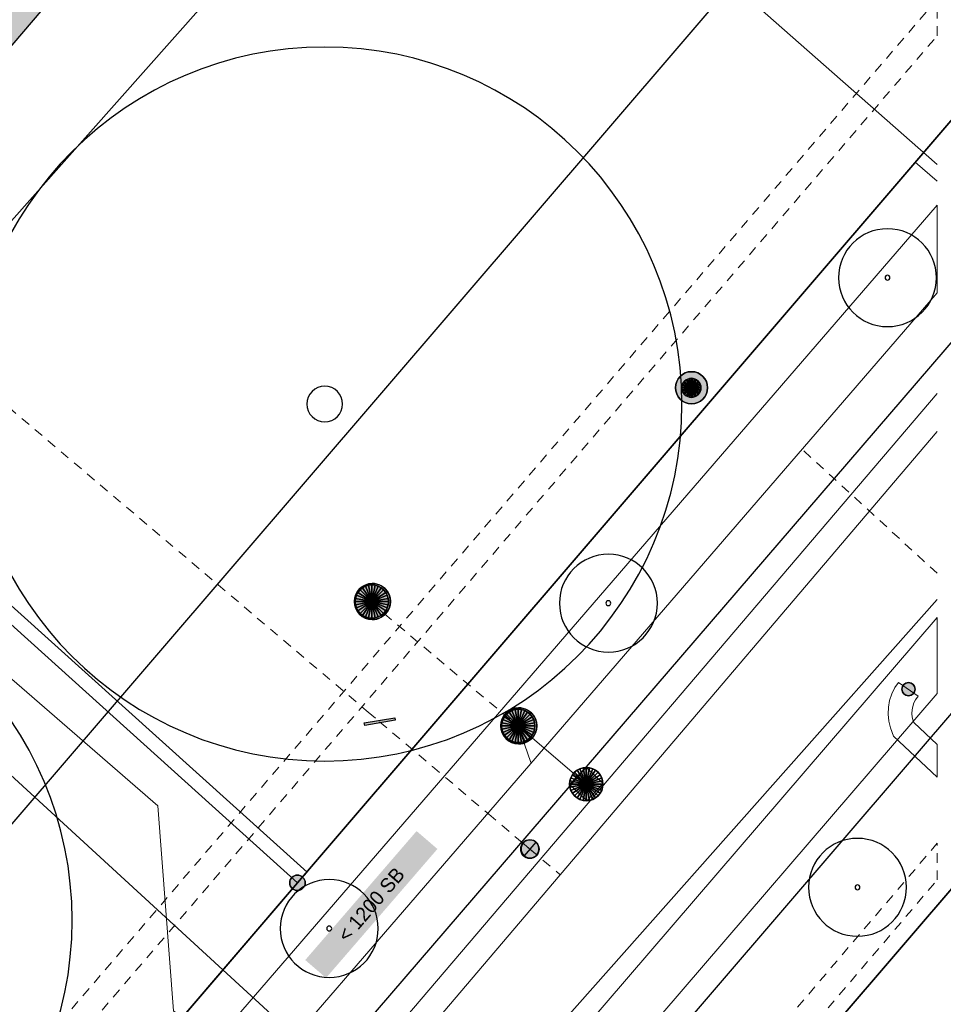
# Model space of a CAD drawing. Header units: metres. Extents: x 2695560 to 2696939, y 1260491 to 1262050.
# Tile 626 of 656: x 2696049 to 2696068, y 1261078 to 1261099. Entities that reach past the tile are written whole.
import ezdxf

# ---------------------------------------------------------------- set-up
doc = ezdxf.new("R2010")
doc.units = ezdxf.units.M
doc.linetypes.add('AUSGEZOGEN', pattern=[0])
doc.linetypes.add('VERDECKT2_S2', pattern=[0.36, 0.2, -0.16])
for name, color, linetype in [('XR$1$AV_Flächen (EO)', 7, 'AUSGEZOGEN'), ('XR$1$AV_Gebäudeflächen (BB)', 7, 'AUSGEZOGEN'), ('XR$1$AV_Grenzpunkte', 7, 'AUSGEZOGEN'), ('XR$1$AV_Linien (BB)', 7, 'AUSGEZOGEN'), ('XR$1$AV_Linien (EO)', 7, 'AUSGEZOGEN'), ('XR$1$AW_LK_Schachtdeckel', 24, 'AUSGEZOGEN'), ('XR$1$EW_LK_Bauwerk', 1, 'AUSGEZOGEN'), ('XR$1$EW_LK_Knoten', 1, 'AUSGEZOGEN'), ('XR$1$GR_Baum', 94, 'AUSGEZOGEN'), ('XR$1$Liegenschaftsgrenzen', 7, 'AUSGEZOGEN'), ('XR$1$PFAV', 255, 'AUSGEZOGEN'), ('XR$1$PFAW', 255, 'AUSGEZOGEN'), ('XR$1$PFEW', 255, 'AUSGEZOGEN'), ('XR$1$PFWA', 255, 'AUSGEZOGEN'), ('XR$1$RAEW', 8, 'AUSGEZOGEN'), ('XR$1$RP_Abstandslinie', 7, 'AUSGEZOGEN'), ('XR$1$WA_LK_Absperrarmatur', 171, 'AUSGEZOGEN'), ('XR$1$WA_LK_Rohrleitungsteil', 171, 'AUSGEZOGEN')]:
    doc.layers.add(name, color=color, linetype=linetype)
for name, color, linetype, lineweight in [('XR$2$ABW-Linie-M-ungenau-tot', 6, 'AUSGEZOGEN', 18), ('XR$2$ABW-Linie-R-genau', 4, 'AUSGEZOGEN', 18), ('XR$2$ABW-Linie-R-ungenau', 4, 'VERDECKT2_S2', 18), ('XR$2$ABW-LinieFlaeche-R-genau', 4, 'AUSGEZOGEN', 18), ('XR$2$ABW-Punkt', 6, 'AUSGEZOGEN', 18), ('XR$2$ELE-Flaeche-oberirdisch', 1, 'AUSGEZOGEN', 18), ('XR$2$ELE-LinieFlaeche-genau', 1, 'AUSGEZOGEN', 18), ('XR$2$ELE-LinieFlaeche-ungenau', 1, 'VERDECKT2_S2', 18), ('XR$2$ELE-Punkt', 1, 'AUSGEZOGEN', 18), ('XR$2$GAS-Linie-genau', 12, 'AUSGEZOGEN', 18), ('XR$2$KOM-Linie-U-genau', 91, 'AUSGEZOGEN', 18), ('XR$2$WAS-Linie-genau', 5, 'AUSGEZOGEN', 18), ('XR$2$WAS-Linie-ungenau', 5, 'VERDECKT2_S2', 18), ('XR$2$WAS-Punkt', 5, 'AUSGEZOGEN', 18), ('XR$2$WEI-Text', 59, 'AUSGEZOGEN', 18)]:
    doc.layers.add(name, color=color, linetype=linetype, lineweight=lineweight)
doc.styles.add('TXT', font='txt')

# ---------------------------------------------------------------- blocks, each defined once
blk = doc.blocks.new('COMPLEXOBJECT_221')
at = {"layer": 'XR$1$AV_Linien (BB)', "color": 7, "linetype": 'AUSGEZOGEN', "transparency": 33554687}
blk.add_line((6037.52, 11062.1), (6053.8, 11081.13), dxfattribs=at)
blk = doc.blocks.new('COMPLEXOBJECT_620')
at = {"layer": 'XR$1$AV_Linien (BB)', "color": 7, "linetype": 'AUSGEZOGEN', "transparency": 33554687}
blk.add_lwpolyline([(6038.71, 11058.981), (6044.721, 11065.955), (6075.825, 11102.136)], dxfattribs=at)
blk = doc.blocks.new('COMPLEXOBJECT_665')
at = {"layer": 'XR$1$AV_Linien (BB)', "color": 7, "linetype": 'AUSGEZOGEN', "transparency": 33554687}
blk.add_lwpolyline([(6079.554, 11098.719), (6035.234, 11047.035), (5995.085, 11000.172)], dxfattribs=at)
blk = doc.blocks.new('COMPLEXOBJECT_1296')
at = {"layer": 'XR$1$Liegenschaftsgrenzen', "color": 7, "linetype": 'AUSGEZOGEN', "transparency": 33554687}
blk.add_lwpolyline([(6073.78, 11104.45), (6053.8, 11081.13), (6037.52, 11062.1)], dxfattribs=at)
blk = doc.blocks.new('BAV15')
at = {"layer": 'XR$1$PFAV', "transparency": 33554687}
blk.add_hatch(color=7, dxfattribs=at).paths.add_polyline_path([(0.5, 0), (0.49, 0.101), (0.459, 0.197), (0.41, 0.286), (0.344, 0.362), (0.264, 0.424), (0.174, 0.469), (0.076, 0.494), (-0.025, 0.499), (-0.125, 0.484), (-0.22, 0.449), (-0.306, 0.395), (-0.379, 0.326), (-0.437, 0.243), (-0.477, 0.15), (-0.497, 0.051), (-0.497, -0.051), (-0.477, -0.15), (-0.437, -0.243), (-0.379, -0.326), (-0.306, -0.395), (-0.22, -0.449), (-0.125, -0.484), (-0.025, -0.499), (0.076, -0.494), (0.174, -0.469), (0.264, -0.424), (0.344, -0.362), (0.41, -0.286), (0.459, -0.197), (0.49, -0.101)])
at = {"color": 7, "transparency": 33554687}
for start, end in [(90, 270), (270, 90)]:
    blk.add_arc((0, 0), 0.5, start, end, dxfattribs=at)
at = {"layer": 'XR$1$PFAV', "transparency": 33554687}
blk.add_circle((0, 0), 0.5, dxfattribs=at)
blk = doc.blocks.new('WBGR1')
at = {"color": 94, "transparency": 33554687}
for radius, start, end in [(1, 90, 270), (1, 270, 90), (0.05, 90, 270), (0.05, 270, 90)]:
    blk.add_arc((0, 0), radius, start, end, dxfattribs=at)
blk = doc.blocks.new('BAW2089')
at = {"layer": 'XR$1$PFAW', "transparency": 33554687}
blk.add_hatch(color=7, dxfattribs=at).paths.add_polyline_path([(-0.5, 0.5), (-0.5, -0.5), (0.5, -0.5), (0.5, 0.5)])
at = {"transparency": 33554687}
blk.add_lwpolyline([(-0.5, 0.5), (0.5, 0.5), (0.5, -0.5), (-0.5, -0.5), (-0.5, 0.5)], close=True, dxfattribs=at)
at = {"layer": 'XR$1$PFAW', "transparency": 33554687}
blk.add_lwpolyline([(-0.5, 0.5), (0.5, 0.5), (0.5, -0.5), (-0.5, -0.5), (-0.5, 0.5)], close=True, dxfattribs=at)
blk = doc.blocks.new('BAW2088')
at = {"layer": 'XR$1$PFAW', "transparency": 33554687}
blk.add_hatch(color=253, dxfattribs=at).paths.add_polyline_path([(0.51, 0), (0.5, 0.101), (0.47, 0.197), (0.421, 0.286), (0.355, 0.362), (0.275, 0.424), (0.184, 0.469), (0.086, 0.494), (-0.015, 0.499), (-0.115, 0.484), (-0.21, 0.449), (-0.296, 0.395), (-0.369, 0.326), (-0.427, 0.243), (-0.467, 0.15), (-0.487, 0.051), (-0.487, -0.051), (-0.467, -0.15), (-0.427, -0.243), (-0.369, -0.326), (-0.296, -0.395), (-0.21, -0.449), (-0.115, -0.484), (-0.015, -0.499), (0.086, -0.494), (0.184, -0.469), (0.275, -0.424), (0.355, -0.362), (0.421, -0.286), (0.47, -0.197), (0.5, -0.101)])
at = {"transparency": 33554687}
for start, end in [(91.1948, 268.8052), (268.8052, 91.1948)]:
    blk.add_arc((0.01, 0), 0.5, start, end, dxfattribs=at)
at = {"layer": 'XR$1$PFAW', "transparency": 33554687}
blk.add_circle((0.01, 0), 0.5, dxfattribs=at)
blk = doc.blocks.new('BWA2013')
at = {"true_color": 0x000000, "transparency": 33554687}
blk.add_hatch(color=18, dxfattribs=at).paths.add_polyline_path([(-0.291, -0.409), (0.352, 0.357), (0.291, 0.409), (-0.352, -0.357)])
at = {"transparency": 33554687}
blk.add_lwpolyline([(-0.291, -0.409), (-0.352, -0.357), (0.291, 0.409), (0.352, 0.357), (-0.291, -0.409)], close=True, dxfattribs=at)
blk = doc.blocks.new('BWA965')
at = {"layer": 'XR$1$PFWA', "transparency": 33554687}
blk.add_hatch(color=7, dxfattribs=at).paths.add_polyline_path([(0, 0.5), (-0.051, 0.497), (-0.101, 0.49), (-0.15, 0.477), (-0.197, 0.459), (-0.243, 0.437), (-0.286, 0.41), (-0.326, 0.379), (-0.362, 0.344), (-0.395, 0.306), (-0.424, 0.264), (-0.449, 0.22), (-0.469, 0.174), (-0.484, 0.125), (-0.494, 0.076), (-0.499, 0.025), (-0.499, -0.025), (-0.494, -0.076), (-0.484, -0.125), (-0.469, -0.174), (-0.449, -0.22), (-0.424, -0.264), (-0.395, -0.306), (-0.362, -0.344), (-0.326, -0.379), (-0.286, -0.41), (-0.243, -0.437), (-0.197, -0.459), (-0.15, -0.477), (-0.101, -0.49), (-0.051, -0.497), (0, -0.5), (0.051, -0.497), (0.101, -0.49), (0.15, -0.477), (0.197, -0.459), (0.243, -0.437), (0.286, -0.41), (0.326, -0.379), (0.362, -0.344), (0.395, -0.306), (0.424, -0.264), (0.449, -0.22), (0.469, -0.174), (0.484, -0.125), (0.494, -0.076), (0.499, -0.025), (0.499, 0.025), (0.494, 0.076), (0.484, 0.125), (0.469, 0.174), (0.449, 0.22), (0.424, 0.264), (0.395, 0.306), (0.362, 0.344), (0.326, 0.379), (0.286, 0.41), (0.243, 0.437), (0.197, 0.459), (0.15, 0.477), (0.101, 0.49), (0.051, 0.497)])
at = {"transparency": 33554687}
blk.add_line((0, 0.5), (0, -0.5), dxfattribs=at)
for start, end in [(90, 270), (270, 90)]:
    blk.add_arc((0, 0), 0.5, start, end, dxfattribs=at)
blk = doc.blocks.new('BEWLP2597')
at = {"layer": 'XR$1$PFEW', "transparency": 33554687}
blk.add_hatch(color=7, dxfattribs=at).paths.add_polyline_path([(-0.5, 0), (-0.497, -0.051), (-0.49, -0.101), (-0.477, -0.15), (-0.459, -0.197), (-0.437, -0.243), (-0.41, -0.286), (-0.379, -0.326), (-0.344, -0.362), (-0.306, -0.395), (-0.264, -0.424), (-0.22, -0.449), (-0.174, -0.469), (-0.125, -0.484), (-0.076, -0.494), (-0.025, -0.499), (0.025, -0.499), (0.076, -0.494), (0.125, -0.484), (0.174, -0.469), (0.22, -0.449), (0.264, -0.424), (0.306, -0.395), (0.344, -0.362), (0.379, -0.326), (0.41, -0.286), (0.437, -0.243), (0.459, -0.197), (0.477, -0.15), (0.49, -0.101), (0.497, -0.051), (0.5, 0), (0.497, 0.051), (0.49, 0.101), (0.477, 0.15), (0.459, 0.197), (0.437, 0.243), (0.41, 0.286), (0.379, 0.326), (0.344, 0.362), (0.306, 0.395), (0.264, 0.424), (0.22, 0.449), (0.174, 0.469), (0.125, 0.484), (0.076, 0.494), (0.025, 0.499), (-0.025, 0.499), (-0.076, 0.494), (-0.125, 0.484), (-0.174, 0.469), (-0.22, 0.449), (-0.264, 0.424), (-0.306, 0.395), (-0.344, 0.362), (-0.379, 0.326), (-0.41, 0.286), (-0.437, 0.243), (-0.459, 0.197), (-0.477, 0.15), (-0.49, 0.101), (-0.497, 0.051)])
at = {"color": 1, "transparency": 33554687}
for start, end in [(90, 180), (0, 90), (180, 270), (270, 0)]:
    blk.add_arc((0, 0), 0.5, start, end, dxfattribs=at)
at = {"layer": 'XR$1$PFEW', "transparency": 33554687}
blk.add_circle((0, 0), 0.5, dxfattribs=at)
blk = doc.blocks.new('BEW957')
at = {"layer": 'XR$1$RAEW', "transparency": 33554687}
blk.add_hatch(color=1, dxfattribs=at).paths.add_polyline_path([(-0.5, 0), (-0.497, -0.051), (-0.49, -0.101), (-0.477, -0.15), (-0.459, -0.197), (-0.437, -0.243), (-0.41, -0.286), (-0.379, -0.326), (-0.344, -0.362), (-0.306, -0.395), (-0.264, -0.424), (-0.22, -0.449), (-0.174, -0.469), (-0.125, -0.484), (-0.076, -0.494), (-0.025, -0.499), (0.025, -0.499), (0.076, -0.494), (0.125, -0.484), (0.174, -0.469), (0.22, -0.449), (0.264, -0.424), (0.306, -0.395), (0.344, -0.362), (0.379, -0.326), (0.41, -0.286), (0.437, -0.243), (0.459, -0.197), (0.477, -0.15), (0.49, -0.101), (0.497, -0.051), (0.5, 0), (0.497, 0.051), (0.49, 0.101), (0.477, 0.15), (0.459, 0.197), (0.437, 0.243), (0.41, 0.286), (0.379, 0.326), (0.344, 0.362), (0.306, 0.395), (0.264, 0.424), (0.22, 0.449), (0.174, 0.469), (0.125, 0.484), (0.076, 0.494), (0.025, 0.499), (-0.025, 0.499), (-0.076, 0.494), (-0.125, 0.484), (-0.174, 0.469), (-0.22, 0.449), (-0.264, 0.424), (-0.306, 0.395), (-0.344, 0.362), (-0.379, 0.326), (-0.41, 0.286), (-0.437, 0.243), (-0.459, 0.197), (-0.477, 0.15), (-0.49, 0.101), (-0.497, 0.051)])
at = {"color": 1, "transparency": 33554687}
for start, end in [(90, 180), (180, 270), (0, 90), (270, 0)]:
    blk.add_arc((0, 0), 0.5, start, end, dxfattribs=at)
at = {"layer": 'XR$1$RAEW', "color": 1, "transparency": 33554687}
blk.add_circle((0, 0), 0.5, dxfattribs=at)
blk = doc.blocks.new('ELE-TRAGWERK')
at = {"layer": 'XR$2$ELE-Punkt', "linetype": 'AUSGEZOGEN', "lineweight": 25, "transparency": 33554687}
blk.add_line((-141, -141, 2500), (141, 141, 2500), dxfattribs=at)
for points in [[(-196, 39, 2500), (0, 0, 2500), (-200, 0, 2500)], [(-196, 39), (0, 0), (-200, 0)], [(-196, 39, 2500), (-196, 39), (-200, 0), (-200, 0, 2500)], [(-200, 0, 2500), (0, 0, 2500), (-196, -39, 2500)], [(-200, 0), (0, 0), (-196, -39)], [(-185, 77, 2500), (0, 0, 2500), (-196, 39, 2500)], [(-185, 77), (0, 0), (-196, 39)], [(-185, 77, 2500), (-185, 77), (-196, 39), (-196, 39, 2500)], [(-196, -39, 2500), (0, 0, 2500), (-185, -77, 2500)], [(-196, -39), (0, 0), (-185, -77)], [(-166, 111, 2500), (0, 0, 2500), (-185, 77, 2500)], [(-166, 111), (0, 0), (-185, 77)], [(-166, 111, 2500), (-166, 111), (-185, 77), (-185, 77, 2500)], [(-185, -77, 2500), (0, 0, 2500), (-166, -111, 2500)], [(-185, -77), (0, 0), (-166, -111)], [(-141, 141, 2500), (0, 0, 2500), (-166, 111, 2500)], [(-141, 141), (0, 0), (-166, 111)], [(-141, 141, 2500), (-141, 141), (-166, 111), (-166, 111, 2500)], [(-166, -111, 2500), (0, 0, 2500), (-141, -141, 2500)], [(-166, -111), (0, 0), (-141, -141)], [(-111, 166, 2500), (0, 0, 2500), (-141, 141, 2500)], [(-111, 166), (0, 0), (-141, 141)], [(-111, 166, 2500), (-111, 166), (-141, 141), (-141, 141, 2500)], [(-141, -141, 2500), (0, 0, 2500), (-111, -166, 2500)], [(-141, -141), (0, 0), (-111, -166)], [(-77, 185, 2500), (0, 0, 2500), (-111, 166, 2500)], [(-77, 185), (0, 0), (-111, 166)], [(-77, 185, 2500), (-77, 185), (-111, 166), (-111, 166, 2500)], [(-111, -166, 2500), (0, 0, 2500), (-77, -185, 2500)], [(-111, -166), (0, 0), (-77, -185)], [(-39, 196, 2500), (0, 0, 2500), (-77, 185, 2500)], [(-39, 196), (0, 0), (-77, 185)], [(-39, 196, 2500), (-39, 196), (-77, 185), (-77, 185, 2500)], [(-77, -185, 2500), (0, 0, 2500), (-39, -196, 2500)], [(-77, -185), (0, 0), (-39, -196)], [(0, 200, 2500), (0, 0, 2500), (-39, 196, 2500)], [(0, 200), (0, 0), (-39, 196)], [(0, 200, 2500), (0, 200), (-39, 196), (-39, 196, 2500)], [(-39, -196, 2500), (0, 0, 2500), (0, -200, 2500)], [(-39, -196), (0, 0), (0, -200)], [(39, 196, 2500), (0, 0, 2500), (0, 200, 2500)], [(39, 196), (0, 0), (0, 200)], [(39, 196, 2500), (39, 196), (0, 200), (0, 200, 2500)], [(77, 185, 2500), (0, 0, 2500), (39, 196, 2500)], [(77, 185), (0, 0), (39, 196)], [(111, 166, 2500), (0, 0, 2500), (77, 185, 2500)], [(111, 166), (0, 0), (77, 185)], [(141, 141, 2500), (0, 0, 2500), (111, 166, 2500)], [(141, 141), (0, 0), (111, 166)], [(166, 111, 2500), (0, 0, 2500), (141, 141, 2500)], [(166, 111), (0, 0), (141, 141)], [(185, 77, 2500), (0, 0, 2500), (166, 111, 2500)], [(185, 77), (0, 0), (166, 111)], [(196, 39, 2500), (0, 0, 2500), (185, 77, 2500)], [(196, 39), (0, 0), (185, 77)], [(200, 0, 2500), (0, 0, 2500), (196, 39, 2500)], [(200, 0), (0, 0), (196, 39)], [(0, -200, 2500), (0, 0, 2500), (39, -196, 2500)], [(39, -196, 2500), (0, 0, 2500), (77, -185, 2500)], [(77, -185, 2500), (0, 0, 2500), (111, -166, 2500)], [(111, -166, 2500), (0, 0, 2500), (141, -141, 2500)], [(141, -141, 2500), (0, 0, 2500), (166, -111, 2500)], [(166, -111, 2500), (0, 0, 2500), (185, -77, 2500)], [(185, -77, 2500), (0, 0, 2500), (196, -39, 2500)], [(196, -39, 2500), (0, 0, 2500), (200, 0, 2500)], [(0, -200), (0, 0), (39, -196)], [(39, -196), (0, 0), (77, -185)], [(77, -185), (0, 0), (111, -166)], [(111, -166), (0, 0), (141, -141)], [(141, -141), (0, 0), (166, -111)], [(166, -111), (0, 0), (185, -77)], [(185, -77), (0, 0), (196, -39)], [(196, -39), (0, 0), (200, 0)], [(77, 185, 2500), (77, 185), (39, 196), (39, 196, 2500)], [(111, 166, 2500), (111, 166), (77, 185), (77, 185, 2500)], [(141, 141, 2500), (141, 141), (111, 166), (111, 166, 2500)], [(166, 111, 2500), (166, 111), (141, 141), (141, 141, 2500)], [(185, 77, 2500), (185, 77), (166, 111), (166, 111, 2500)], [(196, 39, 2500), (196, 39), (185, 77), (185, 77, 2500)], [(200, 0, 2500), (200, 0), (196, 39), (196, 39, 2500)], [(-200, 0, 2500), (-200, 0), (-196, -39), (-196, -39, 2500)], [(-196, -39, 2500), (-196, -39), (-185, -77), (-185, -77, 2500)], [(-185, -77, 2500), (-185, -77), (-166, -111), (-166, -111, 2500)], [(-166, -111, 2500), (-166, -111), (-141, -141), (-141, -141, 2500)], [(-141, -141, 2500), (-141, -141), (-111, -166), (-111, -166, 2500)], [(-111, -166, 2500), (-111, -166), (-77, -185), (-77, -185, 2500)], [(-77, -185, 2500), (-77, -185), (-39, -196), (-39, -196, 2500)], [(-39, -196, 2500), (-39, -196), (0, -200), (0, -200, 2500)], [(0, -200, 2500), (0, -200), (39, -196), (39, -196, 2500)], [(39, -196, 2500), (39, -196), (77, -185), (77, -185, 2500)], [(77, -185, 2500), (77, -185), (111, -166), (111, -166, 2500)], [(111, -166, 2500), (111, -166), (141, -141), (141, -141, 2500)], [(141, -141, 2500), (141, -141), (166, -111), (166, -111, 2500)], [(166, -111, 2500), (166, -111), (185, -77), (185, -77, 2500)], [(185, -77, 2500), (185, -77), (196, -39), (196, -39, 2500)], [(196, -39, 2500), (196, -39), (200, 0), (200, 0, 2500)]]:
    blk.add_3dface(points, dxfattribs=at)
blk = doc.blocks.new('WAS-ABSPERRORGAN')
at = {"layer": 'XR$2$WAS-Punkt', "linetype": 'AUSGEZOGEN', "transparency": 33554687}
for p, q in [((0, 200, 2500), (0, -200, 2500)), ((0, 0), (0, 0))]:
    blk.add_line(p, q, dxfattribs=at)
blk.add_circle((0, 0, 502500), 200, dxfattribs=at)
blk = doc.blocks.new('ABW-SCHLAMMSAMMLER_RUND')
at = {"layer": 'XR$2$ABW-Punkt', "linetype": 'AUSGEZOGEN', "lineweight": 13, "transparency": 33554687}
for p, q in [((-70, 75, 2500), (70, 75, 2500)), ((-70, -75, 2500), (70, -75, 2500))]:
    blk.add_line(p, q, dxfattribs=at)
blk.add_polyline3d([(90, 0, 2500), (0, 0, 2500), (-90, 0, 2500)], dxfattribs=at)
at = {"layer": 'XR$2$ABW-Punkt', "linetype": 'AUSGEZOGEN', "lineweight": 25, "transparency": 33554687}
for points in [[(-147, 29, 2500), (0, 0, 2500), (-150, 0, 2500)], [(-147, 29), (0, 0), (-150, 0)], [(-147, 29, 2500), (-147, 29), (-150, 0), (-150, 0, 2500)], [(-150, 0, 2500), (0, 0, 2500), (-147, -29, 2500)], [(-150, 0), (0, 0), (-147, -29)], [(-139, 57, 2500), (0, 0, 2500), (-147, 29, 2500)], [(-139, 57), (0, 0), (-147, 29)], [(-139, 57, 2500), (-139, 57), (-147, 29), (-147, 29, 2500)], [(-147, -29, 2500), (0, 0, 2500), (-139, -57, 2500)], [(-147, -29), (0, 0), (-139, -57)], [(-125, 83, 2500), (0, 0, 2500), (-139, 57, 2500)], [(-125, 83), (0, 0), (-139, 57)], [(-125, 83, 2500), (-125, 83), (-139, 57), (-139, 57, 2500)], [(-139, -57, 2500), (0, 0, 2500), (-125, -83, 2500)], [(-139, -57), (0, 0), (-125, -83)], [(-106, 106, 2500), (0, 0, 2500), (-125, 83, 2500)], [(-106, 106), (0, 0), (-125, 83)], [(-106, 106, 2500), (-106, 106), (-125, 83), (-125, 83, 2500)], [(-125, -83, 2500), (0, 0, 2500), (-106, -106, 2500)], [(-125, -83), (0, 0), (-106, -106)], [(-83, 125, 2500), (0, 0, 2500), (-106, 106, 2500)], [(-83, 125), (0, 0), (-106, 106)], [(-83, 125, 2500), (-83, 125), (-106, 106), (-106, 106, 2500)], [(-106, -106, 2500), (0, 0, 2500), (-83, -125, 2500)], [(-106, -106), (0, 0), (-83, -125)], [(-57, 139, 2500), (0, 0, 2500), (-83, 125, 2500)], [(-57, 139), (0, 0), (-83, 125)], [(-57, 139, 2500), (-57, 139), (-83, 125), (-83, 125, 2500)], [(-83, -125, 2500), (0, 0, 2500), (-57, -139, 2500)], [(-83, -125), (0, 0), (-57, -139)], [(-29, 147, 2500), (0, 0, 2500), (-57, 139, 2500)], [(-29, 147), (0, 0), (-57, 139)], [(-29, 147, 2500), (-29, 147), (-57, 139), (-57, 139, 2500)], [(-57, -139, 2500), (0, 0, 2500), (-29, -147, 2500)], [(-57, -139), (0, 0), (-29, -147)], [(0, 150, 2500), (0, 0, 2500), (-29, 147, 2500)], [(0, 150), (0, 0), (-29, 147)], [(0, 150, 2500), (0, 150), (-29, 147), (-29, 147, 2500)], [(-29, -147, 2500), (0, 0, 2500), (0, -150, 2500)], [(-29, -147), (0, 0), (0, -150)], [(29, 147, 2500), (0, 0, 2500), (0, 150, 2500)], [(29, 147), (0, 0), (0, 150)], [(29, 147, 2500), (29, 147), (0, 150), (0, 150, 2500)], [(57, 139, 2500), (0, 0, 2500), (29, 147, 2500)], [(57, 139), (0, 0), (29, 147)], [(83, 125, 2500), (0, 0, 2500), (57, 139, 2500)], [(83, 125), (0, 0), (57, 139)], [(106, 106, 2500), (0, 0, 2500), (83, 125, 2500)], [(106, 106), (0, 0), (83, 125)], [(125, 83, 2500), (0, 0, 2500), (106, 106, 2500)], [(125, 83), (0, 0), (106, 106)], [(139, 57, 2500), (0, 0, 2500), (125, 83, 2500)], [(139, 57), (0, 0), (125, 83)], [(147, 29, 2500), (0, 0, 2500), (139, 57, 2500)], [(147, 29), (0, 0), (139, 57)], [(150, 0, 2500), (0, 0, 2500), (147, 29, 2500)], [(150, 0), (0, 0), (147, 29)], [(0, -150, 2500), (0, 0, 2500), (29, -147, 2500)], [(29, -147, 2500), (0, 0, 2500), (57, -139, 2500)], [(57, -139, 2500), (0, 0, 2500), (83, -125, 2500)], [(83, -125, 2500), (0, 0, 2500), (106, -106, 2500)], [(106, -106, 2500), (0, 0, 2500), (125, -83, 2500)], [(125, -83, 2500), (0, 0, 2500), (139, -57, 2500)], [(139, -57, 2500), (0, 0, 2500), (147, -29, 2500)], [(147, -29, 2500), (0, 0, 2500), (150, 0, 2500)], [(0, -150), (0, 0), (29, -147)], [(29, -147), (0, 0), (57, -139)], [(57, -139), (0, 0), (83, -125)], [(83, -125), (0, 0), (106, -106)], [(106, -106), (0, 0), (125, -83)], [(125, -83), (0, 0), (139, -57)], [(139, -57), (0, 0), (147, -29)], [(147, -29), (0, 0), (150, 0)], [(57, 139, 2500), (57, 139), (29, 147), (29, 147, 2500)], [(83, 125, 2500), (83, 125), (57, 139), (57, 139, 2500)], [(106, 106, 2500), (106, 106), (83, 125), (83, 125, 2500)], [(125, 83, 2500), (125, 83), (106, 106), (106, 106, 2500)], [(139, 57, 2500), (139, 57), (125, 83), (125, 83, 2500)], [(147, 29, 2500), (147, 29), (139, 57), (139, 57, 2500)], [(150, 0, 2500), (150, 0), (147, 29), (147, 29, 2500)], [(-150, 0, 2500), (-150, 0), (-147, -29), (-147, -29, 2500)], [(-147, -29, 2500), (-147, -29), (-139, -57), (-139, -57, 2500)], [(-139, -57, 2500), (-139, -57), (-125, -83), (-125, -83, 2500)], [(-125, -83, 2500), (-125, -83), (-106, -106), (-106, -106, 2500)], [(-106, -106, 2500), (-106, -106), (-83, -125), (-83, -125, 2500)], [(-83, -125, 2500), (-83, -125), (-57, -139), (-57, -139, 2500)], [(-57, -139, 2500), (-57, -139), (-29, -147), (-29, -147, 2500)], [(-29, -147, 2500), (-29, -147), (0, -150), (0, -150, 2500)], [(0, -150, 2500), (0, -150), (29, -147), (29, -147, 2500)], [(29, -147, 2500), (29, -147), (57, -139), (57, -139, 2500)], [(57, -139, 2500), (57, -139), (83, -125), (83, -125, 2500)], [(83, -125, 2500), (83, -125), (106, -106), (106, -106, 2500)], [(106, -106, 2500), (106, -106), (125, -83), (125, -83, 2500)], [(125, -83, 2500), (125, -83), (139, -57), (139, -57, 2500)], [(139, -57, 2500), (139, -57), (147, -29), (147, -29, 2500)], [(147, -29, 2500), (147, -29), (150, 0), (150, 0, 2500)]]:
    blk.add_3dface(points, dxfattribs=at)
blk = doc.blocks.new('ABW-EINLAUFSCHACHT_RUND')
at = {"layer": 'XR$2$ABW-Linie-M-ungenau-tot', "linetype": 'AUSGEZOGEN', "lineweight": 25, "transparency": 33554687}
for points in [[(-147, 29, 2500), (0, 0, 2500), (-150, 0, 2500)], [(-147, 29), (0, 0), (-150, 0)], [(-147, 29, 2500), (-147, 29), (-150, 0), (-150, 0, 2500)], [(-150, 0, 2500), (0, 0, 2500), (-147, -29, 2500)], [(-150, 0), (0, 0), (-147, -29)], [(-150, 0, 2500), (-150, 0), (-147, -29), (-147, -29, 2500)], [(-139, 57, 2500), (0, 0, 2500), (-147, 29, 2500)], [(-139, 57), (0, 0), (-147, 29)], [(-139, 57, 2500), (-139, 57), (-147, 29), (-147, 29, 2500)], [(-147, -29, 2500), (0, 0, 2500), (-139, -57, 2500)], [(-147, -29), (0, 0), (-139, -57)], [(-125, 83, 2500), (0, 0, 2500), (-139, 57, 2500)], [(-125, 83), (0, 0), (-139, 57)], [(-125, 83, 2500), (-125, 83), (-139, 57), (-139, 57, 2500)], [(-139, -57, 2500), (0, 0, 2500), (-125, -83, 2500)], [(-139, -57), (0, 0), (-125, -83)], [(-106, 106, 2500), (0, 0, 2500), (-125, 83, 2500)], [(-106, 106), (0, 0), (-125, 83)], [(-106, 106, 2500), (-106, 106), (-125, 83), (-125, 83, 2500)], [(-125, -83, 2500), (0, 0, 2500), (-106, -106, 2500)], [(-125, -83), (0, 0), (-106, -106)], [(-83, 125, 2500), (0, 0, 2500), (-106, 106, 2500)], [(-83, 125), (0, 0), (-106, 106)], [(-83, 125, 2500), (-83, 125), (-106, 106), (-106, 106, 2500)], [(-106, -106, 2500), (0, 0, 2500), (-83, -125, 2500)], [(-106, -106), (0, 0), (-83, -125)], [(-57, 139, 2500), (0, 0, 2500), (-83, 125, 2500)], [(-57, 139), (0, 0), (-83, 125)], [(-57, 139, 2500), (-57, 139), (-83, 125), (-83, 125, 2500)], [(-83, -125, 2500), (0, 0, 2500), (-57, -139, 2500)], [(-83, -125), (0, 0), (-57, -139)], [(-29, 147, 2500), (0, 0, 2500), (-57, 139, 2500)], [(-29, 147), (0, 0), (-57, 139)], [(-29, 147, 2500), (-29, 147), (-57, 139), (-57, 139, 2500)], [(-57, -139, 2500), (0, 0, 2500), (-29, -147, 2500)], [(-57, -139), (0, 0), (-29, -147)], [(0, 150, 2500), (0, 0, 2500), (-29, 147, 2500)], [(0, 150), (0, 0), (-29, 147)], [(0, 150, 2500), (0, 150), (-29, 147), (-29, 147, 2500)], [(-29, -147, 2500), (0, 0, 2500), (0, -150, 2500)], [(-29, -147), (0, 0), (0, -150)], [(29, 147, 2500), (0, 0, 2500), (0, 150, 2500)], [(29, 147), (0, 0), (0, 150)], [(29, 147, 2500), (29, 147), (0, 150), (0, 150, 2500)], [(57, 139, 2500), (0, 0, 2500), (29, 147, 2500)], [(57, 139), (0, 0), (29, 147)], [(83, 125, 2500), (0, 0, 2500), (57, 139, 2500)], [(83, 125), (0, 0), (57, 139)], [(106, 106, 2500), (0, 0, 2500), (83, 125, 2500)], [(106, 106), (0, 0), (83, 125)], [(125, 83, 2500), (0, 0, 2500), (106, 106, 2500)], [(125, 83), (0, 0), (106, 106)], [(139, 57, 2500), (0, 0, 2500), (125, 83, 2500)], [(139, 57), (0, 0), (125, 83)], [(147, 29, 2500), (0, 0, 2500), (139, 57, 2500)], [(147, 29), (0, 0), (139, 57)], [(150, 0, 2500), (0, 0, 2500), (147, 29, 2500)], [(150, 0), (0, 0), (147, 29)], [(0, -150, 2500), (0, 0, 2500), (29, -147, 2500)], [(29, -147, 2500), (0, 0, 2500), (57, -139, 2500)], [(57, -139, 2500), (0, 0, 2500), (83, -125, 2500)], [(83, -125, 2500), (0, 0, 2500), (106, -106, 2500)], [(106, -106, 2500), (0, 0, 2500), (125, -83, 2500)], [(125, -83, 2500), (0, 0, 2500), (139, -57, 2500)], [(139, -57, 2500), (0, 0, 2500), (147, -29, 2500)], [(147, -29, 2500), (0, 0, 2500), (150, 0, 2500)], [(0, -150), (0, 0), (29, -147)], [(29, -147), (0, 0), (57, -139)], [(57, -139), (0, 0), (83, -125)], [(83, -125), (0, 0), (106, -106)], [(106, -106), (0, 0), (125, -83)], [(125, -83), (0, 0), (139, -57)], [(139, -57), (0, 0), (147, -29)], [(147, -29), (0, 0), (150, 0)], [(57, 139, 2500), (57, 139), (29, 147), (29, 147, 2500)], [(83, 125, 2500), (83, 125), (57, 139), (57, 139, 2500)], [(106, 106, 2500), (106, 106), (83, 125), (83, 125, 2500)], [(125, 83, 2500), (125, 83), (106, 106), (106, 106, 2500)], [(139, 57, 2500), (139, 57), (125, 83), (125, 83, 2500)], [(147, 29, 2500), (147, 29), (139, 57), (139, 57, 2500)], [(150, 0, 2500), (150, 0), (147, 29), (147, 29, 2500)], [(147, -29, 2500), (147, -29), (150, 0), (150, 0, 2500)], [(-147, -29, 2500), (-147, -29), (-139, -57), (-139, -57, 2500)], [(-139, -57, 2500), (-139, -57), (-125, -83), (-125, -83, 2500)], [(-125, -83, 2500), (-125, -83), (-106, -106), (-106, -106, 2500)], [(-106, -106, 2500), (-106, -106), (-83, -125), (-83, -125, 2500)], [(-83, -125, 2500), (-83, -125), (-57, -139), (-57, -139, 2500)], [(-57, -139, 2500), (-57, -139), (-29, -147), (-29, -147, 2500)], [(-29, -147, 2500), (-29, -147), (0, -150), (0, -150, 2500)], [(0, -150, 2500), (0, -150), (29, -147), (29, -147, 2500)], [(29, -147, 2500), (29, -147), (57, -139), (57, -139, 2500)], [(57, -139, 2500), (57, -139), (83, -125), (83, -125, 2500)], [(83, -125, 2500), (83, -125), (106, -106), (106, -106, 2500)], [(106, -106, 2500), (106, -106), (125, -83), (125, -83, 2500)], [(125, -83, 2500), (125, -83), (139, -57), (139, -57, 2500)], [(139, -57, 2500), (139, -57), (147, -29), (147, -29, 2500)]]:
    blk.add_3dface(points, dxfattribs=at)
blk = doc.blocks.new('ABW-DECKEL')
at = {"layer": 'XR$2$ABW-Punkt', "linetype": 'AUSGEZOGEN', "lineweight": 25, "transparency": 33554687}
for points in [[(-247, 247, 2500), (0, 0, 2500), (-291, 194, 2500)], [(-247, 247), (0, 0), (-291, 194)], [(-247, 247, 2500), (-247, 247), (-291, 194), (-291, 194, 2500)], [(-194, 291, 2500), (0, 0, 2500), (-247, 247, 2500)], [(-194, 291), (0, 0), (-247, 247)], [(-194, 291, 2500), (-194, 291), (-247, 247), (-247, 247, 2500)], [(-134, 323, 2500), (0, 0, 2500), (-194, 291, 2500)], [(-134, 323), (0, 0), (-194, 291)], [(-134, 323, 2500), (-134, 323), (-194, 291), (-194, 291, 2500)], [(-68, 343, 2500), (0, 0, 2500), (-134, 323, 2500)], [(-68, 343), (0, 0), (-134, 323)], [(-68, 343, 2500), (-68, 343), (-134, 323), (-134, 323, 2500)], [(0, 350, 2500), (0, 0, 2500), (-68, 343, 2500)], [(0, 350), (0, 0), (-68, 343)], [(0, 350, 2500), (0, 350), (-68, 343), (-68, 343, 2500)], [(68, 343, 2500), (0, 0, 2500), (0, 350, 2500)], [(68, 343), (0, 0), (0, 350)], [(68, 343, 2500), (68, 343), (0, 350), (0, 350, 2500)], [(134, 323, 2500), (0, 0, 2500), (68, 343, 2500)], [(134, 323), (0, 0), (68, 343)], [(194, 291, 2500), (0, 0, 2500), (134, 323, 2500)], [(194, 291), (0, 0), (134, 323)], [(247, 247, 2500), (0, 0, 2500), (194, 291, 2500)], [(247, 247), (0, 0), (194, 291)], [(291, 194, 2500), (0, 0, 2500), (247, 247, 2500)], [(291, 194), (0, 0), (247, 247)], [(134, 323, 2500), (134, 323), (68, 343), (68, 343, 2500)], [(194, 291, 2500), (194, 291), (134, 323), (134, 323, 2500)], [(247, 247, 2500), (247, 247), (194, 291), (194, 291, 2500)], [(291, 194, 2500), (291, 194), (247, 247), (247, 247, 2500)], [(-343, 68, 2500), (0, 0, 2500), (-350, 0, 2500)], [(-343, 68), (0, 0), (-350, 0)], [(-343, 68, 2500), (-343, 68), (-350, 0), (-350, 0, 2500)], [(-350, 0, 2500), (0, 0, 2500), (-343, -68, 2500)], [(-350, 0), (0, 0), (-343, -68)], [(-323, 134, 2500), (0, 0, 2500), (-343, 68, 2500)], [(-323, 134), (0, 0), (-343, 68)], [(-323, 134, 2500), (-323, 134), (-343, 68), (-343, 68, 2500)], [(-343, -68, 2500), (0, 0, 2500), (-323, -134, 2500)], [(-343, -68), (0, 0), (-323, -134)], [(-291, 194, 2500), (0, 0, 2500), (-323, 134, 2500)], [(-291, 194), (0, 0), (-323, 134)], [(-291, 194, 2500), (-291, 194), (-323, 134), (-323, 134, 2500)], [(-323, -134, 2500), (0, 0, 2500), (-291, -194, 2500)], [(-323, -134), (0, 0), (-291, -194)], [(-291, -194, 2500), (0, 0, 2500), (-247, -247, 2500)], [(-291, -194), (0, 0), (-247, -247)], [(-247, -247, 2500), (0, 0, 2500), (-194, -291, 2500)], [(-247, -247), (0, 0), (-194, -291)], [(-194, -291, 2500), (0, 0, 2500), (-134, -323, 2500)], [(-194, -291), (0, 0), (-134, -323)], [(-134, -323, 2500), (0, 0, 2500), (-68, -343, 2500)], [(-134, -323), (0, 0), (-68, -343)], [(-68, -343, 2500), (0, 0, 2500), (0, -350, 2500)], [(-68, -343), (0, 0), (0, -350)], [(323, 134, 2500), (0, 0, 2500), (291, 194, 2500)], [(323, 134), (0, 0), (291, 194)], [(343, 68, 2500), (0, 0, 2500), (323, 134, 2500)], [(343, 68), (0, 0), (323, 134)], [(350, 0, 2500), (0, 0, 2500), (343, 68, 2500)], [(350, 0), (0, 0), (343, 68)], [(0, -350, 2500), (0, 0, 2500), (68, -343, 2500)], [(68, -343, 2500), (0, 0, 2500), (134, -323, 2500)], [(134, -323, 2500), (0, 0, 2500), (194, -291, 2500)], [(194, -291, 2500), (0, 0, 2500), (247, -247, 2500)], [(247, -247, 2500), (0, 0, 2500), (291, -194, 2500)], [(291, -194, 2500), (0, 0, 2500), (323, -134, 2500)], [(323, -134, 2500), (0, 0, 2500), (343, -68, 2500)], [(343, -68, 2500), (0, 0, 2500), (350, 0, 2500)], [(0, -350), (0, 0), (68, -343)], [(68, -343), (0, 0), (134, -323)], [(134, -323), (0, 0), (194, -291)], [(194, -291), (0, 0), (247, -247)], [(247, -247), (0, 0), (291, -194)], [(291, -194), (0, 0), (323, -134)], [(323, -134), (0, 0), (343, -68)], [(343, -68), (0, 0), (350, 0)], [(323, 134, 2500), (323, 134), (291, 194), (291, 194, 2500)], [(343, 68, 2500), (343, 68), (323, 134), (323, 134, 2500)], [(350, 0, 2500), (350, 0), (343, 68), (343, 68, 2500)], [(-350, 0, 2500), (-350, 0), (-343, -68), (-343, -68, 2500)], [(-343, -68, 2500), (-343, -68), (-323, -134), (-323, -134, 2500)], [(-323, -134, 2500), (-323, -134), (-291, -194), (-291, -194, 2500)], [(-291, -194, 2500), (-291, -194), (-247, -247), (-247, -247, 2500)], [(247, -247, 2500), (247, -247), (291, -194), (291, -194, 2500)], [(291, -194, 2500), (291, -194), (323, -134), (323, -134, 2500)], [(323, -134, 2500), (323, -134), (343, -68), (343, -68, 2500)], [(343, -68, 2500), (343, -68), (350, 0), (350, 0, 2500)], [(-247, -247, 2500), (-247, -247), (-194, -291), (-194, -291, 2500)], [(-194, -291, 2500), (-194, -291), (-134, -323), (-134, -323, 2500)], [(-134, -323, 2500), (-134, -323), (-68, -343), (-68, -343, 2500)], [(-68, -343, 2500), (-68, -343), (0, -350), (0, -350, 2500)], [(0, -350, 2500), (0, -350), (68, -343), (68, -343, 2500)], [(68, -343, 2500), (68, -343), (134, -323), (134, -323, 2500)], [(134, -323, 2500), (134, -323), (194, -291), (194, -291, 2500)], [(194, -291, 2500), (194, -291), (247, -247), (247, -247, 2500)]]:
    blk.add_3dface(points, dxfattribs=at)

msp = doc.modelspace()

# ---------------------------------------------------------------- hatches: boundary and pattern name
at = {"transparency": 33554687}
msp.add_hatch(color=7, dxfattribs=at).paths.add_polyline_path([(2696054.934, 1261079.319), (2696055.371, 1261078.943), (2696057.708, 1261081.651), (2696057.271, 1261082.027)])
at = {"layer": 'XR$1$AV_Gebäudeflächen (BB)', "true_color": 0xd2d2d2, "transparency": 33554687}
msp.add_hatch(color=254, dxfattribs=at).paths.add_polyline_path([(2696045.724, 1261094.957), (2696053.729, 1261104.343), (2696054.31, 1261103.866), (2696062.08, 1261112.956), (2696054.104, 1261120.176), (2696046.171, 1261110.874), (2696048.692, 1261108.689), (2696047.484, 1261107.276), (2696044.962, 1261109.433), (2696039.629, 1261103.198), (2696042.142, 1261101.019), (2696040.646, 1261099.319)])

# ---------------------------------------------------------------- linework, layer by layer
at = {"layer": 'XR$1$AV_Flächen (EO)', "color": 7, "linetype": 'AUSGEZOGEN', "transparency": 33554687}
msp.add_lwpolyline([(2696054.971, 1261081.163), (2696045.792, 1261089.44), (2696045.591, 1261089.217), (2696054.77, 1261080.94), (2696054.971, 1261081.163)], close=True, dxfattribs=at)
at = {"layer": 'XR$1$AV_Linien (BB)', "color": 7, "linetype": 'AUSGEZOGEN', "transparency": 33554687}
msp.add_line((2696046.803, 1261055.505), (2696069.742, 1261082.268), dxfattribs=at)
for points in [[(2696043.56, 1261138.53), (2696019.9, 1261112.5), (2696034.61, 1261099.12), (2696042.925, 1261091.622), (2696045.591, 1261089.217), (2696054.77, 1261080.94)], [(2696054.77, 1261080.94), (2696074.75, 1261104.26), (2696074.3, 1261110.66)]]:
    msp.add_lwpolyline(points, dxfattribs=at)
msp.add_lwpolyline([(2696045.724, 1261094.957), (2696040.646, 1261099.319), (2696042.142, 1261101.019), (2696039.629, 1261103.198), (2696044.962, 1261109.433), (2696047.484, 1261107.276), (2696048.692, 1261108.689), (2696046.171, 1261110.874), (2696054.104, 1261120.176), (2696062.08, 1261112.956), (2696054.31, 1261103.866), (2696053.729, 1261104.343), (2696045.724, 1261094.957)], close=True, dxfattribs=at)
at = {"layer": 'XR$1$AV_Linien (EO)', "color": 7, "linetype": 'AUSGEZOGEN', "transparency": 33554687}
msp.add_lwpolyline([(2696054.971, 1261081.163), (2696045.792, 1261089.44), (2696045.591, 1261089.217), (2696054.77, 1261080.94), (2696054.971, 1261081.163)], close=True, dxfattribs=at)
at = {"layer": 'XR$1$Liegenschaftsgrenzen', "color": 7, "linetype": 'AUSGEZOGEN', "transparency": 33554687}
msp.add_line((2696082.24, 1261096.85), (2696039.35, 1261046.81), dxfattribs=at)
at = {"layer": 'XR$1$RP_Abstandslinie', "color": 7, "linetype": 'AUSGEZOGEN', "transparency": 33554687}
msp.add_lwpolyline([(2696034.4, 1261065.41), (2696070.75, 1261107.81), (2696041.65, 1261134.2), (2696012.02, 1261161.08), (2695982.4, 1261187.96), (2695952.87, 1261214.76)], dxfattribs=at)
at = {"layer": 'XR$2$ABW-Linie-R-genau', "linetype": 'AUSGEZOGEN', "transparency": 33554687}
for p, q in [((2696060.832, 1261083.014), (2696059.405, 1261084.234)), ((2696059.405, 1261084.234), (2696059.669, 1261083.47))]:
    msp.add_line(p, q, dxfattribs=at)
msp.add_lwpolyline([(2696046.038, 1261095.101), (2696048.716, 1261094.778), (2696054.463, 1261101.269), (2696056.253, 1261102.263), (2696062.514, 1261109.594), (2696063.87, 1261114.747), (2696063.841, 1261115.126)], dxfattribs=at)
at = {"layer": 'XR$2$ABW-Linie-R-ungenau', "linetype": 'VERDECKT2_S2', "transparency": 33554687}
for p, q in [((2696068.198, 1261087.44), (2696065.353, 1261090.049)), ((2696056.319, 1261086.821), (2696059.398, 1261084.231))]:
    msp.add_line(p, q, dxfattribs=at)
at = {"layer": 'XR$2$ABW-LinieFlaeche-R-genau', "linetype": 'AUSGEZOGEN', "transparency": 33554687}
msp.add_lwpolyline([(2696043.138, 1261064.294), (2696068.198, 1261093.332), (2696068.198, 1261095.168), (2696042.23, 1261065.078), (2696043.138, 1261064.294)], close=True, dxfattribs=at)
at = {"layer": 'XR$2$ELE-Flaeche-oberirdisch', "transparency": 33554687}
msp.add_lwpolyline([(2696048.108, 1261061.522), (2696068.198, 1261084.915), (2696068.198, 1261086.511), (2696047.31, 1261062.19)], dxfattribs=at)
at = {"layer": 'XR$2$ELE-LinieFlaeche-genau', "linetype": 'AUSGEZOGEN', "transparency": 33554687}
msp.add_lwpolyline([(2696067.282, 1261084.022), (2696068.198, 1261083.16), (2696068.198, 1261083.847), (2696067.706, 1261084.31), (2696067.692, 1261084.345), (2696067.674, 1261084.419), (2696067.667, 1261084.495), (2696067.67, 1261084.571), (2696067.684, 1261084.646), (2696067.708, 1261084.717), (2696067.742, 1261084.785), (2696067.795, 1261084.862), (2696067.383, 1261085.146), (2696067.31, 1261085.041), (2696067.244, 1261084.909), (2696067.198, 1261084.77), (2696067.172, 1261084.627), (2696067.165, 1261084.481), (2696067.18, 1261084.335), (2696067.214, 1261084.193), (2696067.282, 1261084.022)], close=True, dxfattribs=at)
at = {"layer": 'XR$2$ELE-LinieFlaeche-ungenau', "linetype": 'VERDECKT2_S2', "transparency": 33554687}
for points in [[(2696068.198, 1261099.497), (2696046.074, 1261073.672), (2696038.948, 1261065.277), (2696038.284, 1261064.462), (2696038.672, 1261064.146), (2696039.332, 1261064.957), (2696046.454, 1261073.348), (2696068.198, 1261098.728), (2696068.198, 1261099.497)], [(2696068.198, 1261081.771), (2696047.782, 1261057.819), (2696047.29, 1261057.269), (2696047.662, 1261056.935), (2696048.158, 1261057.491), (2696068.198, 1261081.001), (2696068.198, 1261081.771)]]:
    msp.add_lwpolyline(points, close=True, dxfattribs=at)
at = {"layer": 'XR$2$GAS-Linie-genau', "linetype": 'AUSGEZOGEN', "transparency": 33554687}
msp.add_line((2696068.198, 1261091.218), (2696044.916, 1261063.875), dxfattribs=at)
at = {"layer": 'XR$2$KOM-Linie-U-genau', "linetype": 'AUSGEZOGEN', "transparency": 33554687}
for p, q in [((2696068.198, 1261096.025), (2696056.83, 1261106.048)), ((2696053.204, 1261079.112), (2696032.16, 1261098.441)), ((2696068.198, 1261095.673), (2696067.734, 1261096.074))]:
    msp.add_line(p, q, dxfattribs=at)
for points in [[(2696068.198, 1261065.389), (2696052.17, 1261078.254), (2696051.844, 1261082.558), (2696033.65, 1261098.338), (2696031.803, 1261099.86)], [(2696068.198, 1261086.887), (2696057.848, 1261075.213), (2696057.681, 1261075.003)], [(2696057.681, 1261075.003), (2696057.539, 1261075.13), (2696053.204, 1261079.112)]]:
    msp.add_lwpolyline(points, dxfattribs=at)
at = {"layer": 'XR$2$WAS-Linie-genau', "linetype": 'AUSGEZOGEN', "transparency": 33554687}
for p, q in [((2696068.198, 1261090.42), (2696060.286, 1261081.108)), ((2696060.286, 1261081.108), (2696045.498, 1261063.735))]:
    msp.add_line(p, q, dxfattribs=at)
at = {"layer": 'XR$2$WAS-Linie-ungenau', "linetype": 'VERDECKT2_S2', "transparency": 33554687}
for p, q in [((2696056.254, 1261084.527), (2696056.494, 1261084.324)), ((2696058.784, 1261082.382), (2696059.648, 1261081.649)), ((2696059.648, 1261081.649), (2696060.286, 1261081.108))]:
    msp.add_line(p, q, dxfattribs=at)
for points in [[(2696040.262, 1261100.98), (2696038.827, 1261099.308), (2696056.254, 1261084.527)], [(2696056.494, 1261084.324), (2696057.602, 1261083.385), (2696058.784, 1261082.382)]]:
    msp.add_lwpolyline(points, dxfattribs=at)

# ---------------------------------------------------------------- block references
at = {"layer": 'XR$1$AV_Grenzpunkte', "color": 7, "linetype": 'AUSGEZOGEN', "lineweight": -3, "transparency": 33554687, "xscale": 0.3249999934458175, "yscale": 0.3249999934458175}
msp.add_blockref('BAV15', (2696054.77, 1261080.94), dxfattribs=at)
at = {"layer": 'XR$1$AV_Linien (BB)', "color": 7, "linetype": 'AUSGEZOGEN', "lineweight": -3, "transparency": 33554687}
for name in ['COMPLEXOBJECT_620', 'COMPLEXOBJECT_665', 'COMPLEXOBJECT_221']:
    msp.add_blockref(name, (2690000.97, 1249999.81), dxfattribs=at)
at = {"layer": 'XR$1$AW_LK_Schachtdeckel', "color": 24, "linetype": 'AUSGEZOGEN', "lineweight": -3, "transparency": 33554687, "xscale": 0.7578193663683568, "yscale": 0.7578193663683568}
for p in [(2696056.336, 1261086.847), (2696059.409, 1261084.236)]:
    msp.add_blockref('BAW2088', p, dxfattribs=at)
at = {"layer": 'XR$1$AW_LK_Schachtdeckel', "color": 24, "linetype": 'AUSGEZOGEN', "lineweight": -3, "transparency": 33554687, "xscale": 0.5000000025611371, "yscale": 0.5000000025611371, "rotation": 316.371960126}
msp.add_blockref('BAW2089', (2696060.836, 1261083.016), dxfattribs=at)
at = {"layer": 'XR$1$EW_LK_Bauwerk', "color": 1, "linetype": 'AUSGEZOGEN', "lineweight": -3, "transparency": 33554687, "xscale": 0.6749999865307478, "yscale": 0.6749999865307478}
msp.add_blockref('BEWLP2597', (2696063.041, 1261091.336), dxfattribs=at)
at = {"layer": 'XR$1$EW_LK_Knoten', "color": 1, "linetype": 'AUSGEZOGEN', "lineweight": -3, "transparency": 33554687, "xscale": 0.2749999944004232, "yscale": 0.2749999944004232}
msp.add_blockref('BEW957', (2696067.593, 1261085.006), dxfattribs=at)
at = {"layer": 'XR$1$GR_Baum', "color": 94, "linetype": 'AUSGEZOGEN', "lineweight": -3, "transparency": 33554687}
for p, xscale, yscale in [((2696055.343, 1261090.994), 7.496329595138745, 7.496329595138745), ((2696067.153, 1261093.647), 1.027451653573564, 1.027451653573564), ((2696061.296, 1261086.813), 1.027451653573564, 1.027451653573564), ((2696042.546, 1261080.153), 7.496329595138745, 7.496329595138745), ((2696066.523, 1261080.846), 1.027451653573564, 1.027451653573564), ((2696055.438, 1261079.98), 1.027451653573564, 1.027451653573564)]:
    msp.add_blockref('WBGR1', p, dxfattribs=dict(at, xscale=xscale, yscale=yscale))
at = {"layer": 'XR$1$Liegenschaftsgrenzen', "color": 7, "linetype": 'AUSGEZOGEN', "lineweight": -3, "transparency": 33554687}
msp.add_blockref('COMPLEXOBJECT_1296', (2690000.97, 1249999.81), dxfattribs=at)
at = {"layer": 'XR$1$WA_LK_Absperrarmatur', "color": 171, "linetype": 'AUSGEZOGEN', "lineweight": -3, "transparency": 33554687, "xscale": 0.3749999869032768, "yscale": 0.3749999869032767, "rotation": 319.699218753}
msp.add_blockref('BWA965', (2696059.652, 1261081.651), dxfattribs=at)
at = {"layer": 'XR$1$WA_LK_Rohrleitungsteil', "color": 171, "linetype": 'AUSGEZOGEN', "lineweight": -3, "transparency": 33554687, "xscale": 0.6499999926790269, "yscale": 0.6499999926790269, "rotation": 319.697753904}
msp.add_blockref('BWA2013', (2696056.498, 1261084.326), dxfattribs=at)
at = {"layer": 'XR$2$ABW-Punkt', "color": 6, "linetype": 'AUSGEZOGEN', "lineweight": 18, "transparency": 33554687, "xscale": 0.001, "yscale": 0.001, "zscale": 0.001, "rotation": 360}
for name, p in [('ABW-DECKEL', (2696056.332, 1261086.845)), ('ABW-SCHLAMMSAMMLER_RUND', (2696056.332, 1261086.845)), ('ABW-DECKEL', (2696059.405, 1261084.234)), ('ABW-SCHLAMMSAMMLER_RUND', (2696059.405, 1261084.234)), ('ABW-DECKEL', (2696060.832, 1261083.014)), ('ABW-EINLAUFSCHACHT_RUND', (2696060.832, 1261083.014))]:
    msp.add_blockref(name, p, dxfattribs=at)
at = {"layer": 'XR$2$ELE-Punkt', "color": 1, "linetype": 'AUSGEZOGEN', "lineweight": 18, "transparency": 33554687, "xscale": 0.001, "yscale": 0.001, "zscale": 0.001, "rotation": 270}
msp.add_blockref('ELE-TRAGWERK', (2696063.037, 1261091.334), dxfattribs=at)
at = {"layer": 'XR$2$WAS-Punkt', "color": 5, "linetype": 'AUSGEZOGEN', "lineweight": 18, "transparency": 33554687, "xscale": 0.001, "yscale": 0.001, "zscale": 0.001, "rotation": 229.7}
msp.add_blockref('WAS-ABSPERRORGAN', (2696059.648, 1261081.649), dxfattribs=at)

# ---------------------------------------------------------------- texts
at = {"layer": 'XR$2$WEI-Text', "transparency": 33554687, "insert": (2696056.317, 1261080.483), "char_height": 0.3, "width": 2.62619, "attachment_point": 5, "rotation": 49.3, "style": 'TXT'}
msp.add_mtext('\\W1.00;<\\~1200\\~SB', dxfattribs=at)

doc.saveas('drawing.dxf')
